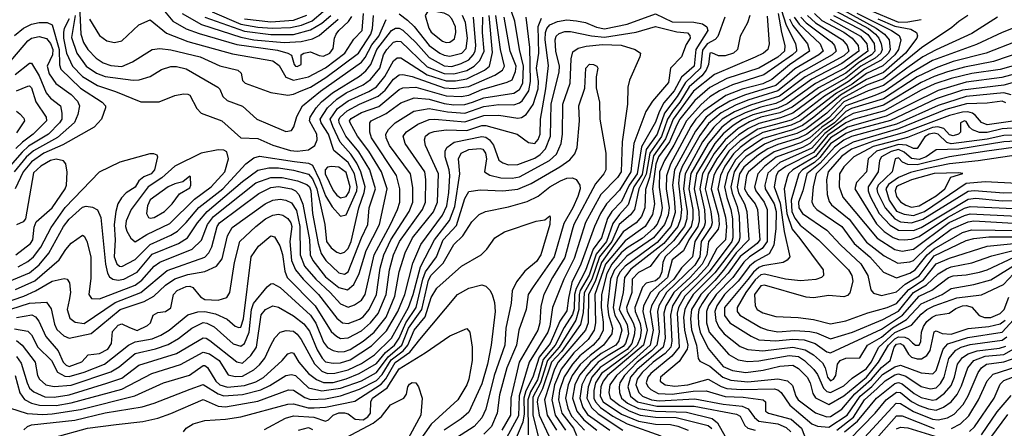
# Model space of a CAD drawing. Extents: x 501367 to 657802, y 482273 to 547541.
# Tile 578 of 656: x 597082 to 602307, y 523825 to 525992. Entities that reach past the tile are written whole.
import ezdxf

# ---------------------------------------------------------------- set-up
doc = ezdxf.new("R2010")
doc.units = 0

msp = doc.modelspace()

# ---------------------------------------------------------------- linework, layer by layer
at = {"layer": '0CON20XD'}
for points in [[(601089.8, 526155), (601148.2, 525968.2), (601198.5, 525865), (601204.8, 525835), (601203.2, 525825), (601183.3, 525805), (601030.7, 525699.3), (600865, 525646.8), (600795.1, 525614.9), (600745, 525583.1), (600697.3, 525542.7), (600619.7, 525455), (600553.7, 525326.3), (600503.6, 525245), (600477.8, 525185), (600476, 525104), (600490.8, 524995), (600483.4, 524955), (600465, 524908.4), (600445.7, 524884.3), (600385, 524832.3), (600305, 524782.3), (600274.2, 524755), (600224.6, 524695.4), (600197.2, 524645), (600168.5, 524535), (600168, 524465), (600178.2, 524388.2)], [(597397.3, 526102.7), (597407, 525915), (597421.2, 525871.2), (597443.8, 525835), (597487.4, 525787.4), (597525, 525763.3), (597565, 525749.3), (597625, 525744.4), (597681.3, 525768.7), (597785, 525834.1), (597825, 525839), (597885, 525832.9), (598040, 525795), (598145, 525748.3), (598240, 525725), (598257.9, 525707.9), (598265, 525670), (598278, 525655), (598415.2, 525605.2), (598505, 525591.8), (598535, 525596.5), (598575.6, 525614.4), (598625, 525633.9), (598707.1, 525685), (598880.3, 525815), (598945.4, 525915), (598955.1, 525945.1), (598958.9, 526015)], [(597815, 526080.8), (597895, 525985.2), (597965, 525944.2), (598035, 525918.2), (598235, 525860.8), (598450.1, 525830.1), (598505.8, 525815), (598524.6, 525804.6), (598539.4, 525755), (598545, 525746), (598555, 525744.6), (598576.2, 525755), (598576.2, 525805), (598590, 525815), (598625, 525821.3), (598672.1, 525802.1), (598695, 525799.1), (598727.8, 525815), (598745, 525839.4), (598753.2, 525895), (598762.2, 525915), (598775.6, 525935), (598827.3, 525982.7), (598845, 526010)], [(596935, 524424.6), (597135, 524487.9), (597224.2, 524494.2), (597249, 524459), (597266.7, 524376.7), (597279.6, 524349.6), (597315.6, 524315.6), (597345, 524302.9), (597462.3, 524327.7), (597615, 524454.2), (597742.1, 524497.9), (597794.2, 524525.8), (597856.3, 524583.7), (597905, 524617.8), (597975, 524641.1), (598065, 524656), (598125.8, 524684.2), (598155.7, 524724.3), (598184.3, 524845.7), (598210.5, 524889.5), (598384.7, 525015), (598425, 525035.2), (598465, 525040.5), (598495.1, 525035.1), (598525, 525020.4), (598550.7, 524980.7), (598569.4, 524895), (598570, 524745), (598593.9, 524685), (598653, 524615), (598730, 524545), (598785, 524485.2), (598825, 524468), (598859.6, 524480.4), (598895, 524504.1), (598915.2, 524535), (598962.6, 524745), (599049.9, 524905), (599086.6, 524985), (599098.5, 525025), (599099.5, 525095), (599081, 525165), (598948.8, 525365), (598939.8, 525395), (598939.6, 525445), (598946.5, 525455), (599026.1, 525493.9), (599105, 525550.6), (599175, 525577.3), (599255, 525570.6), (599335, 525547.9), (599385, 525540.5), (599445, 525542.8), (599485, 525554.9), (599545, 525578.2), (599705, 525603.3), (599735, 525622.8), (599751.6, 525655), (599755.6, 525745.6), (599734.3, 525835), (599710, 525985), (599692.5, 526035)], [(596985, 524588), (597135, 524649.2), (597185, 524692.1), (597236.9, 524753.1), (597314.5, 524895), (597345, 524934.3), (597415, 524998.1), (597435, 525003.6), (597468.1, 524998.1), (597495, 524983.1), (597512.4, 524942.4), (597537.2, 524695), (597548.1, 524648.1), (597559, 524629), (597576.1, 524616.1), (597605, 524610.8), (597635, 524616.1), (597705, 524653.1), (597785, 524747.8), (597924.3, 524805.7), (597973.1, 524835), (598025.5, 524915), (598076.7, 524975), (598264.3, 525134.3), (598345, 525194.8), (598404.4, 525205.6), (598455, 525206), (598535, 525194.6), (598615, 525173.3), (598635, 525148.2), (598658.6, 525095), (598700.5, 524905), (598709.7, 524815), (598735, 524781.9), (598765, 524759.1), (598785, 524752.5), (598805, 524758.6), (598825, 524778.4), (598841.8, 524815), (598881.4, 524995), (598910.9, 525075), (598915.9, 525105), (598892.7, 525185), (598870.9, 525230.9), (598838.9, 525278.9), (598783.2, 525343.2), (598743.3, 525425), (598728.8, 525465), (598769.4, 525520.6), (598825, 525562.4), (598935, 525611.1), (598975, 525635.5), (599019, 525691), (599065, 525774.7), (599085, 525790), (599105, 525789.7), (599245, 525699.9), (599345, 525667.5), (599395, 525667.5), (599455, 525679.2), (599548.3, 525725), (599575.2, 525745), (599591.6, 525818.4), (599572.8, 526015)], [(596985, 524485.6), (597104.6, 524525.4), (597166.8, 524553.2), (597255, 524605.7), (597318.8, 524618.8), (597335, 524615.6), (597346.4, 524596.4), (597352.4, 524545), (597344.8, 524505.2), (597334, 524455), (597348.4, 524408.4), (597377.2, 524387.2), (597425, 524381.2), (597588.4, 524491.6), (597724.8, 524545), (597865, 524662.2), (598065, 524733), (598085.4, 524754.6), (598102.4, 524787.6), (598129.3, 524895), (598141.9, 524915), (598350.6, 525069.4), (598415, 525101.8), (598455, 525106.7), (598525, 525094.2), (598545, 525084.4), (598564.1, 525064.1), (598583.8, 525013.8), (598619.7, 524825), (598624.3, 524745), (598637.4, 524715), (598705, 524628.3), (598775, 524572.2), (598821.6, 524558.4), (598855, 524586.6), (598883.8, 524646.2), (598921.5, 524768.5), (598991.5, 524905), (599031.8, 525095), (599002.6, 525185), (598934.3, 525295), (598874.5, 525375), (598835.2, 525445), (598832.4, 525455), (598841.3, 525468.7), (598895, 525499.5), (598988.5, 525531.5), (599095, 525622.8), (599115, 525631.5), (599185, 525634.9), (599345, 525587.8), (599424.9, 525585.1), (599465, 525592.5), (599535, 525622.7), (599669.5, 525660.5), (599695, 525674.1), (599713.2, 525716.8), (599715.8, 525745), (599684.4, 525825), (599652.4, 526005)], [(597055, 524352.6), (597125, 524340), (597145, 524320), (597178, 524255), (597250.9, 524185), (597282.6, 524122.6), (597321.7, 524101.7), (597345, 524100.2), (597425, 524122.1), (597531.8, 524165), (597659.7, 524265), (597695, 524283.6), (597785, 524299.6), (597831.7, 524318.3), (597874.7, 524345), (597975, 524426.3), (598028.3, 524441.7), (598065, 524444.6), (598121.8, 524431.8), (598183.3, 524403.3), (598225, 524366.8), (598245, 524358.7), (598255, 524361.3), (598270, 524405), (598310, 524735), (598349.2, 524790.8), (598415, 524846), (598435, 524839.6), (598462.6, 524792.6), (598476.5, 524746.5), (598488.7, 524658.7), (598502.2, 524625), (598650.8, 524475), (598735, 524338.1), (598762.5, 524312.5), (598785, 524301.5), (598825, 524304.5), (598895, 524341.5), (598944.1, 524385), (598985, 524433.9), (599027, 524535), (599044.8, 524664.8), (599065.7, 524745), (599098.2, 524815), (599218.8, 524985), (599235.9, 525025), (599237.8, 525145), (599232, 525185), (599126.9, 525335), (599117.8, 525375), (599135, 525398), (599195, 525437.7), (599255, 525462.9), (599285.4, 525464.6), (599445, 525450.4), (599545, 525483.2), (599625, 525485.1), (599725, 525469.6), (599745, 525472.9), (599770.2, 525489.8), (599806.9, 525543.1), (599832.5, 525625), (599834.7, 525665), (599824.7, 525735), (599837, 525815), (599834, 525956), (599850.1, 525999.9)], [(597059.9, 524560.1), (597162.5, 524607.5), (597291.2, 524718.8), (597327.6, 524772.4), (597355, 524806.7), (597415, 524849.4), (597425, 524844.3), (597437.8, 524817.8), (597459.5, 524735), (597459.8, 524620.2), (597449.2, 524535), (597463.8, 524513.8), (597505, 524512.2), (597695, 524584.6), (597729.6, 524610.4), (597795, 524684), (597825, 524706.6), (597997.9, 524775), (598047.1, 524822.9), (598078.6, 524905), (598111.3, 524948.7), (598335, 525126.4), (598415, 525154.3), (598475.3, 525155.3), (598557.1, 525137.1), (598605, 525118.8), (598620, 525105), (598626.4, 525085), (598635.4, 524965), (598665.3, 524805.3), (598681.5, 524751.5), (598706.1, 524715), (598775, 524648.6), (598805, 524642.7), (598824.7, 524655), (598895, 524835.9), (598929.4, 524905), (598937.3, 524995), (598970.1, 525095), (598939.6, 525195), (598881.6, 525291.6), (598812.4, 525375), (598778, 525445), (598776.4, 525463.6), (598782.8, 525475), (598820.5, 525509.5), (598885, 525544.6), (598985, 525586.8), (599021.1, 525618.9), (599065, 525676.9), (599095, 525699.3), (599115, 525701), (599165, 525691.2), (599335, 525630.3), (599385, 525626.4), (599465, 525638.2), (599602.7, 525697.3), (599644.9, 525725.1), (599654.8, 525745), (599633.9, 525833.9), (599607.8, 526015)], [(597065, 524289.7), (597095.3, 524265.3), (597164.8, 524175), (597177.4, 524105), (597187.5, 524085), (597221.5, 524055), (597265.5, 524045.5), (597355, 524053.9), (597565, 524123.7), (597609.5, 524150.5), (597695, 524221.3), (597803.7, 524246.3), (597870.8, 524269.2), (597925, 524301.6), (597995, 524355.2), (598055, 524385.2), (598075, 524383.2), (598113.3, 524363.3), (598215, 524273.4), (598255, 524259.5), (598275.1, 524274.9), (598300.2, 524335), (598313, 524455), (598323.2, 524486.8), (598395, 524575.4), (598415, 524591.6), (598425, 524592.5), (598465, 524572.4), (598624.7, 524424.7), (598652.7, 524382.7), (598695, 524282.2), (598715, 524253.9), (598745, 524237.3), (598775, 524231), (598805, 524232.6), (598835, 524242.9), (598905, 524287.2), (598962.7, 524335), (599026.1, 524415), (599072.4, 524525), (599096.6, 524655), (599128.3, 524755), (599167.1, 524835), (599277.2, 524972.8), (599299.4, 525025), (599305.2, 525175), (599235.3, 525325), (599230.8, 525355), (599235.3, 525375), (599255, 525391), (599281.2, 525398.8), (599345, 525408), (599455, 525403.7), (599535, 525430.3), (599555, 525431.3), (599721.4, 525385), (599781.6, 525341.6), (599815, 525335.8), (599833.7, 525356.3), (599843.2, 525385), (599844.9, 525465.1), (599874.5, 525625), (599888.9, 525748.9), (599870.9, 525885), (599873, 525925), (599879.2, 525945), (599895, 525965.5), (599935, 525982.2), (599985, 525990.9), (600037.1, 525987.1), (600085, 525977.5), (600143.5, 525953.5), (600185, 525944.4), (600305, 525968.3), (600455, 526022.9), (600545, 525980.1), (600659.1, 525979.1), (600705, 525969.8), (600727.6, 525955), (600733, 525935), (600669.9, 525835), (600661.9, 525745), (600593.4, 525686.6), (600554.5, 525615), (600499.5, 525550.5), (600475, 525504.3), (600455, 525448.8), (600382.2, 525317.8), (600358.4, 525175), (600316.8, 525115), (600275, 525028.3), (600224.9, 524975.1), (600201.7, 524938.3), (600168.5, 524835), (600125, 524774.9), (600085, 524662), (600034.4, 524565.6), (600026.9, 524535), (600025, 524459.1), (600015, 524428.3), (599970.7, 524359.3), (599923, 524265), (599859.7, 524190.3), (599829.1, 524080.9), (599791.9, 524018.1), (599778.9, 523975), (599780.5, 523789.5)], [(597065, 524412.2), (597146.6, 524426.6), (597165.4, 524415.4), (597183.5, 524393.5), (597221.8, 524311.8), (597285.7, 524235.7), (597312.8, 524175), (597329, 524159), (597345, 524153.3), (597412.2, 524177.8), (597445.5, 524214.5), (597505, 524220.6), (597549.8, 524245), (597569.4, 524275), (597575, 524338.9), (597605, 524372.6), (597625, 524379.5), (597665, 524360), (597705, 524343.3), (597760.8, 524369.2), (597776.5, 524385), (597790, 524425), (597815, 524438.5), (597856, 524445), (597885, 524464.4), (597897.9, 524535), (597918.4, 524555), (597965, 524577.3), (597985, 524579.5), (598001.3, 524571.3), (598041.2, 524521.2), (598065, 524507.2), (598135.9, 524504.1), (598180.7, 524519.3), (598197.5, 524545), (598221.7, 524705), (598251, 524815), (598335.3, 524895), (598386.7, 524935), (598425, 524956), (598455, 524960.9), (598478.9, 524955), (598505, 524938.2), (598520.9, 524915), (598525.8, 524895), (598515.1, 524814.9), (598525.1, 524715), (598545.8, 524665.8), (598585.5, 524615), (598668, 524535), (598765, 524408.4), (598794.8, 524384.8), (598825, 524379.8), (598885, 524404.1), (598905, 524416.7), (598936.1, 524455), (598976.2, 524535), (598995.1, 524674.9), (599014.3, 524745), (599051.7, 524825), (599148, 524975), (599168, 525025), (599167.9, 525102.1), (599155.6, 525175), (599044.1, 525325), (599026, 525365), (599024.3, 525385), (599039.9, 525410.1), (599074.9, 525445.1), (599173, 525507), (599255, 525520.4), (599352.9, 525502.9), (599445, 525497), (599545, 525531.1), (599625, 525542.2), (599705, 525541.4), (599735, 525550.5), (599748.7, 525561.3), (599783.9, 525615), (599793.1, 525665), (599788.9, 525845), (599770, 526005)], [(597075, 524680.5), (597125, 524708.8), (597156.3, 524735), (597195.2, 524785), (597249.5, 524890.5), (597323.6, 524996.4), (597505, 525184.4), (597615, 525238.5), (597775, 525283.1), (597793, 525283), (597810, 525275), (597814.2, 525264.2), (597797.4, 525195), (597780, 525175), (597741.3, 525158.6), (597715, 525136.8), (597695, 525104.6), (597647, 525073), (597622.6, 525047.4), (597603.8, 525016.2), (597591.6, 524975), (597583.6, 524905), (597589.4, 524825), (597583.5, 524735), (597597.5, 524697.5), (597612.3, 524685), (597625, 524682.9), (597695, 524719.4), (597775, 524800.5), (597885, 524849.7), (597918.7, 524871.3), (597965, 524915.6), (598033.4, 524996.6), (598159.5, 525095), (598282.4, 525227.6), (598325, 525260.2), (598355, 525267.6), (598540.3, 525240.3), (598615, 525231.4), (598635, 525219.8), (598673.3, 525143.3), (598705, 525057.7), (598739.6, 524999.6), (598785, 524949.6), (598815, 524956.7), (598871.1, 525085), (598873.2, 525105), (598858.5, 525175), (598824.9, 525234.9), (598749.1, 525299.1), (598720.8, 525385), (598681.6, 525445), (598676.6, 525465), (598715.5, 525525), (598765, 525571.3), (598815, 525605.1), (598905, 525645.9), (598944.5, 525675.5), (598993.6, 525735), (599012.9, 525805), (599030, 525835), (599065, 525872.4), (599085, 525878.6), (599104.2, 525875.8), (599245, 525742.7), (599335, 525706.2), (599385, 525705.3), (599455, 525723.3), (599493.3, 525745), (599524.4, 525775.6), (599547.6, 525825), (599538.7, 525925), (599539.8, 526005)], [(597345, 525996.5), (597318.3, 525945), (597314.5, 525925.5), (597314.9, 525895), (597331.4, 525815), (597362.8, 525745), (597415, 525691.2), (597495, 525643.2), (597591.4, 525611.4), (597725, 525556), (597822.6, 525557.4), (597905, 525589.6), (597951.9, 525598.1), (597975, 525597.3), (597985, 525591.1), (598021.6, 525521.6), (598045, 525495.8), (598155.5, 525455), (598255, 525366.4), (598345, 525362.3), (598426, 525326), (598518.3, 525298.3), (598554.5, 525295.5), (598615, 525301.9), (598647.8, 525325), (598661, 525355), (598658, 525385), (598619.4, 525455), (598623.9, 525475), (598655.1, 525524.9), (598683, 525557), (598741.2, 525605), (598885, 525693.5), (598918.6, 525721.4), (598945.7, 525755), (598976.5, 525835), (599055, 525934.4), (599076.5, 525946.5), (599095, 525947.8), (599115, 525937.6), (599185, 525870.5), (599255, 525791.3), (599335, 525747), (599375, 525744.4), (599425, 525759.7), (599465, 525779.9), (599489.2, 525805), (599499.8, 525825), (599503.2, 525855), (599491, 526005)], [(597376.4, 526015), (597357.9, 525897.9), (597385.7, 525815), (597435.8, 525745), (597489.2, 525709.2), (597535, 525690.7), (597685, 525671.1), (597716.2, 525673.8), (597775, 525690.8), (597835, 525728.8), (597885, 525744.7), (597915, 525744.2), (597965, 525730.9), (598134, 525635), (598145, 525623.8), (598160.8, 525585), (598183.9, 525563.9), (598265, 525534.4), (598340, 525465), (598399.2, 525439.2)], [(597451.9, 525995), (597505, 525908.5), (597545, 525880.5), (597585, 525871.1), (597625, 525880.6), (597715, 525964.3), (597775, 525991.2), (597861.5, 525921.5), (597975, 525877.3), (598211.2, 525811.2), (598425, 525774.2), (598458.6, 525748.6), (598495, 525687.7), (598535, 525671.5), (598615, 525688.3), (598705, 525736.6), (598806.7, 525815), (598855, 525889.6), (598899.4, 525935), (598907.3, 526025)], [(597944.8, 526025), (598046.3, 525966.3), (598255, 525899.1), (598325, 525885.5), (598485, 525871.1), (598575, 525876.8), (598635, 525891.2), (598671.2, 525908.8), (598772.8, 525995)], [(598065, 526006.3), (598275, 525931.7), (598415, 525913.3), (598535, 525914.1), (598625, 525938.3), (598685.5, 525974.5), (598734, 526015)], [(598103.3, 526033.3), (598255, 525969.3), (598345, 525952.7), (598422.2, 525947.8), (598519.3, 525950.7), (598576.9, 525963.1), (598633.5, 525986.5), (598692.8, 526035)], [(598275, 525996.9), (598415, 525980.3), (598535, 525989.2), (598605, 526016)], [(599095, 526022.6), (599139.9, 525989.9), (599175, 525956.2), (599255, 525856.2), (599310.8, 525815), (599335, 525803.4), (599365, 525799.3), (599429.1, 525815), (599451.2, 525838.8), (599457.9, 525895), (599447.8, 525977.8), (599432.2, 526015)], [(599345, 525870.6), (599365, 525873.3), (599388.5, 525891.5), (599397.1, 525925), (599394.1, 525955), (599375, 525997.3), (599358.6, 526015), (599335, 526027), (599265, 526039.7), (599246.2, 526033.8), (599233.9, 526015), (599253.5, 525946.5), (599265, 525926.7), (599325, 525877.9), (599345, 525870.6)], [(600824.6, 526005), (600787.4, 525902.6), (600772.7, 525887.3), (600730.8, 525865), (600705, 525830.6), (600693.9, 525735), (600615, 525659.3), (600570.5, 525585), (600504.4, 525495.6), (600465.5, 525385), (600407, 525303), (600385, 525171.1), (600341.3, 525105), (600310.3, 525009.7), (600265, 524959.1), (600228.7, 524911.3), (600195, 524815), (600141, 524749), (600103.7, 524636.3), (600056.3, 524555), (600050.5, 524535), (600048.6, 524455), (600032.3, 524397.7), (599945.1, 524255), (599883, 524185), (599846.3, 524065), (599805, 523989.8), (599805.7, 523895), (599835.9, 523775)], [(600956, 526014), (600944, 525975), (600905.5, 525905), (600890.4, 525835), (600870, 525815), (600825, 525800), (600791, 525801), (600755, 525816.4), (600745, 525814.4), (600737.7, 525755), (600725.5, 525725), (600701.2, 525695), (600635, 525636.3), (600584.7, 525555), (600549.4, 525510.6), (600518.8, 525465), (600487.5, 525372.5), (600426, 525284), (600407, 525173), (600368, 525095), (600344.7, 524985.3), (600322.9, 524957.1), (600262.9, 524905), (600223.7, 524815), (600159.3, 524735), (600118.2, 524615), (600076.9, 524543.1), (600071.5, 524438.5), (600057.4, 524375), (599957.2, 524232.8), (599904.6, 524175), (599856.7, 524033.3), (599831.5, 523985), (599828.3, 523965), (599837.9, 523895), (599889.3, 523785)], [(601048.2, 526011.8), (601059.3, 525865), (601051.5, 525835), (601028.5, 525815), (600985, 525793.4), (600768.1, 525701.9), (600657, 525613), (600548.9, 525465), (600509.1, 525360.9), (600445, 525269.9), (600424.1, 525155.9), (600402, 525092), (600398.7, 524995), (600380.9, 524949.1), (600353, 524915), (600285, 524867.7), (600169.3, 524705), (600136.2, 524603.8), (600101.2, 524535), (600098.1, 524385), (600085.3, 524345), (599940.1, 524175), (599919.2, 524139.2), (599867.2, 523975), (599880.4, 523895), (599930.7, 523815)], [(601106.8, 526025), (601123.9, 525923.9), (601142.5, 525855), (601140.9, 525825), (601105, 525792.9), (601005, 525735.1), (600835, 525681), (600745, 525633.3), (600665, 525564.3), (600585.7, 525465), (600569.1, 525435), (600530.3, 525345), (600472.3, 525265), (600457.3, 525225), (600440, 525095), (600451.3, 525015), (600440.5, 524959.5), (600401.7, 524895), (600295, 524819.5), (600191.1, 524695), (600134.1, 524535), (600137.7, 524385), (600131, 524345), (600098.3, 524295), (600023.3, 524225), (599955, 524137.7), (599920.5, 524055), (599905.3, 523975), (599922.8, 523895), (599978.8, 523815)], [(601191.7, 526005), (601218.4, 525968.4), (601330, 525865), (601345.2, 525825), (601322.3, 525805), (601195, 525731.1), (601095, 525644), (600927.7, 525592.3), (600849.5, 525560.5), (600780.5, 525519.5), (600724.2, 525475), (600668.5, 525401.5), (600557.2, 525195), (600546.3, 525115), (600555.7, 525045.7), (600560.7, 524969.3), (600536.8, 524895), (600465, 524810.6), (600295, 524685.6), (600268.1, 524655), (600252.2, 524625), (600231.8, 524465), (600240.5, 524425), (600268.2, 524375), (600276.8, 524345), (600261.7, 524288.3), (600244.8, 524265), (600168.3, 524221.7), (600111.2, 524175), (600052.8, 524107.2), (600028.4, 524055), (600015.8, 523985), (600037.9, 523915), (600075, 523869.3), (600143.7, 523815)], [(601226.9, 526005), (601255.6, 525975), (601389, 525875), (601406.2, 525855), (601415.2, 525825), (601393.8, 525805), (601227.2, 525712.8), (601105, 525614.4), (600945, 525565.6), (600880.9, 525539.1), (600805, 525498.8), (600737.9, 525442.1), (600691.7, 525378.3), (600597.4, 525212.6), (600582.8, 525175), (600577.3, 525125), (600593.4, 524985), (600588.5, 524935), (600573.8, 524895), (600499.5, 524805), (600325, 524668.2), (600290.5, 524625), (600284.2, 524545), (600263.9, 524455), (600306, 524375), (600311.9, 524325), (600297.3, 524275), (600285, 524257.9), (600205, 524211.7), (600151.8, 524175), (600089.2, 524105), (600064.7, 524055), (600053.8, 523985), (600071.1, 523935), (600095, 523897.4), (600213.3, 523815)], [(601261.9, 526015), (601304.1, 525975), (601447.9, 525885), (601473.3, 525855), (601480.9, 525825), (601455, 525801.3), (601250.1, 525689.9), (601113.3, 525586.7), (600960.3, 525539.7), (600875.7, 525504.3), (600809.7, 525465), (600765, 525423), (600706, 525344), (600612.7, 525175), (600604.8, 525095), (600624.3, 524975), (600621.9, 524935), (600610.1, 524895), (600551.7, 524818.3), (600473.6, 524745), (600427.1, 524682.9), (600365, 524652), (600332.4, 524615), (600330.1, 524545), (600301.8, 524465), (600305.3, 524445), (600338.1, 524385), (600345.9, 524355), (600345.3, 524325), (600331, 524275), (600305, 524242.9), (600162.7, 524147.3), (600118.9, 524095), (600098.2, 524045), (600091.7, 523985), (600115.5, 523935.5), (600151.5, 523901.5), (600283, 523815)], [(601298.7, 526025), (601338.5, 525988.5), (601455, 525925.8), (601500.1, 525895), (601531.5, 525855), (601535.1, 525825), (601445, 525759.1), (601285, 525676.5), (601127.1, 525562.9), (601095, 525548.2), (601015, 525528.9), (600931.1, 525498.9), (600863.5, 525465), (600807.8, 525422.2), (600734.9, 525335), (600643.5, 525176.5), (600632.9, 525095), (600654.4, 524985.6), (600654.4, 524935), (600645.3, 524895), (600578.4, 524801.6), (600507.7, 524735), (600494.2, 524705), (600488.6, 524655), (600476.2, 524625), (600455, 524607.8), (600405.7, 524594.3), (600387.3, 524572.7), (600345.8, 524465), (600347.9, 524445), (600375, 524380.6), (600380.3, 524345), (600374.1, 524305), (600358.9, 524265), (600305, 524216), (600169.2, 524115), (600138.1, 524065), (600129.2, 524025), (600128.5, 523985), (600137.3, 523965), (600164.8, 523934.8), (600229.6, 523889.6), (600305, 523847.5), (600484.7, 523784.7)], [(601381.9, 525995), (601544.3, 525905), (601577, 525865), (601581.8, 525825), (601460.4, 525735), (601305.5, 525654.5), (601154.1, 525545.9), (601105, 525523), (600973, 525487), (600917.7, 525462.3), (600868.3, 525431.7), (600815, 525387), (600770.7, 525335), (600673.5, 525175), (600661.5, 525095), (600686.3, 524975), (600687, 524925), (600680, 524895), (600632, 524825), (600605, 524766.1), (600545, 524717.7), (600519.5, 524625), (600429.5, 524545), (600392.5, 524475), (600389.4, 524445), (600412.5, 524345), (600392.7, 524265), (600201.5, 524105), (600177.3, 524075), (600166, 524045), (600163, 523995), (600178.3, 523965), (600275, 523900), (600365, 523863), (600455, 523847.2), (600535, 523845.1), (600575, 523836.8), (600629.6, 523815)], [(601400.9, 526015), (601545, 525939.7), (601583.1, 525913.1), (601615.3, 525865.3), (601619.4, 525825), (601602.5, 525805), (601535, 525764.5), (601465, 525709.5), (601320, 525630), (601181.8, 525528.2), (601115, 525498.2), (601015, 525474.4), (600955, 525449.8), (600895, 525414.4), (600824.7, 525355), (600767.5, 525282.5), (600704.5, 525175), (600690.4, 525095), (600716, 524984), (600720.2, 524915), (600714.7, 524895), (600663.8, 524815), (600653, 524735), (600593.4, 524676.6), (600552.9, 524615), (600475.5, 524545), (600433.9, 524475), (600428, 524445), (600444, 524345), (600427.2, 524265), (600249.1, 524105), (600212.9, 524055), (600207.4, 524015), (600215.2, 523985), (600266, 523946)], [(601415, 526037.3), (601585.4, 525945), (601623.6, 525915), (601640.5, 525895), (601654.1, 525865), (601658.1, 525835), (601651.8, 525815), (601621.5, 525788.5), (601545, 525744.9), (601465, 525681.7), (601333.8, 525606.2), (601185, 525496.8), (601118.9, 525471.1), (601005, 525442.3), (600948.8, 525415), (600898.9, 525381.1), (600835.1, 525324.9), (600782.1, 525255), (600736.1, 525175), (600719.7, 525095), (600750, 524975), (600756.2, 524915), (600751.6, 524895), (600697.9, 524815), (600691.4, 524735), (600665, 524690.8), (600514.5, 524545), (600473.2, 524475), (600465.8, 524445), (600475.4, 524335), (600462.5, 524265), (600434.9, 524235.1), (600357.9, 524175), (600291.8, 524105), (600266.5, 524065), (600262.3, 524045), (600264.1, 524015), (600274.6, 523985), (600308, 523958), (600365, 523930.2), (600455, 523914.8), (600619.7, 523910.3), (600757, 523877), (600784, 523854), (600825, 523780.7)], [(601452.9, 526042.9), (601627.3, 525947.3), (601671.2, 525915), (601696, 525885), (601701, 525835), (601692.8, 525815), (601653.1, 525776.9), (601565, 525729.9), (601480.8, 525665), (601353, 525587), (601215, 525481.3), (601175, 525459.8), (601092.9, 525437.1), (600999.2, 525410.8), (600905, 525350.5), (600845.1, 525294.8), (600778.8, 525195), (600766.1, 525165), (600751.5, 525095), (600789.6, 524955), (600794.3, 524905), (600788.9, 524881.1), (600736.5, 524815), (600729, 524745), (600704.1, 524695), (600640.4, 524625), (600553.4, 524545), (600510, 524475), (600500.9, 524435), (600506.9, 524303.1), (600495.9, 524255), (600356, 524134), (600323.8, 524095), (600309.2, 524045), (600323.3, 523995), (600360.2, 523965), (600462.1, 523942.1), (600661.8, 523941.8), (600885, 523900.4), (600905, 523889.6), (600929.9, 523839.9), (600946, 523826), (600985.4, 523815.4)], [(601525, 526026.3), (601708.8, 525935), (601747.9, 525907.9), (601757.6, 525885), (601745.4, 525835), (601724.9, 525805), (601662.8, 525747.2), (601575, 525706.3), (601499, 525651), (601416.9, 525603.1), (601224.9, 525455), (601175, 525432.3), (601025, 525393.2), (600968.5, 525361.5), (600905.1, 525314.9), (600869.6, 525280.3), (600824.4, 525215.6), (600800.9, 525165), (600787.2, 525095), (600826.5, 524945), (600831.8, 524895), (600826.4, 524825), (600781.9, 524778.1), (600731.1, 524685), (600677.5, 524625), (600590, 524545), (600546.4, 524475), (600535.4, 524425), (600542.3, 524287.7), (600537.2, 524255), (600507.7, 524222.3), (600443.9, 524175), (600385, 524121.3), (600359.2, 524085), (600352.3, 524055), (600367.3, 524015), (600386.2, 523995), (600433.8, 523976.2), (600475, 523969.9), (600665, 523981.1), (600815, 523953.3), (600915, 523942.9), (600947.7, 523927.7), (600981.4, 523881.4), (601005, 523863.1), (601105, 523848.2), (601149.4, 523829.4), (601174.8, 523805)], [(601635, 525996.8), (601725, 525958.5), (601811.3, 525941.3), (601841.1, 525925), (601846.3, 525906.3), (601841.9, 525895), (601782.6, 525815), (601665, 525713), (601575, 525675.8), (601437.7, 525592.3), (601296.8, 525475), (601235, 525431.7), (601182.2, 525407.8), (601025, 525362.3), (600925.6, 525295), (600880.5, 525249.5), (600837.2, 525175), (600822, 525105), (600835, 525048.6), (600856.1, 524986.1), (600864.2, 524935), (600866.9, 524835), (600861.4, 524815), (600740.9, 524655), (600611.3, 524525), (600578, 524465), (600571.5, 524435), (600580.6, 524255), (600542.9, 524207.1), (600430.4, 524115), (600414.6, 524095), (600406.8, 524065), (600415, 524045.8), (600430.4, 524030.4), (600469.9, 524009.9), (600545, 524005.7), (600655, 524021), (600725, 524023.2), (600825, 523993.4), (600920.8, 523989.2)], [(601166.5, 525996.5), (601185, 525960.8), (601261.6, 525865), (601273, 525825), (601167.4, 525752.6), (601073, 525675), (601025, 525652.3), (600916.3, 525623.7), (600829.5, 525590.5), (600711.7, 525508.3), (600669.3, 525465), (600643.8, 525426.2), (600534.7, 525225), (600513.5, 525163.5)], [(602271.2, 526005), (602135, 525919.3), (601945, 525833.2), (601875, 525794.9), (601790.1, 525735), (601665, 525642.6), (601585, 525615.1), (601455, 525555.9), (601375, 525471), (601258.9, 525385), (601215, 525364.1), (601105, 525330.8), (601052.6, 525307.4), (601002.8, 525275), (600925, 525209.9), (600901.1, 525175), (600888.5, 525105), (600895.5, 525074.5), (600927.3, 525015), (600941.2, 524975), (600950.6, 524825), (600884.5, 524755.5), (600816.4, 524663.6), (600771.4, 524608.6), (600695.7, 524535), (600647.3, 524455), (600641.4, 524405), (600646.3, 524346.3), (600672.6, 524265), (600681.5, 524195), (600690.8, 524180.9), (600745, 524154.8), (600812.5, 524095), (600855, 524079.1), (600945, 524071.8), (601105, 524087.7), (601156.3, 524076.3), (601182.5, 524052.5), (601201, 523995), (601213.7, 523975), (601305, 523905.9), (601365.1, 523885.1), (601385, 523886.5), (601445, 523925.5), (601513.1, 524006.9), (601602.5, 524085), (601655, 524146.9), (601700.4, 524185), (601721.5, 524255), (601735, 524271.6), (601753.6, 524273.6), (601769.5, 524265), (601798.1, 524218.1), (601815, 524201.6), (601845, 524192.5), (601866.5, 524193.5), (601895, 524210), (601913.3, 524236.7), (601935, 524336.2), (601945, 524341.1), (601976.7, 524326.7), (602025, 524323.9), (602115, 524353.4), (602225, 524364.5), (602285, 524378.4), (602311.8, 524398.2)], [(601585, 526047.1), (601745, 525979.5), (601795, 525980.4), (601865, 525992.7)], [(602113.1, 526015), (602065, 525983.6), (602029, 525951)], [(597055, 525907.7), (597102.3, 525947.7), (597145, 525968.6), (597185, 525976.8), (597227.7, 525977.7), (597254.4, 525964.4), (597292.3, 525835), (597293.2, 525753.2), (597300.3, 525730.3), (597405, 525628.8), (597519.2, 525555), (597537.3, 525535), (597538.2, 525525), (597516.2, 525463.8), (597477.4, 525422.6), (597311, 525329), (597211, 525285), (597145, 525238.8), (597100.7, 525185), (597058, 525095)], [(597065, 524205.7), (597090.2, 524170.2), (597121.6, 524065), (597135, 524038.1), (597158, 524018), (597215, 523992.2), (597265, 523989.7), (597345, 524003), (597545, 524063.6), (597625, 524091.3), (597715, 524160.2), (597915, 524221.3), (598055, 524304.3), (598072.3, 524302.3), (598090.8, 524290.8), (598235, 524178), (598265, 524169.3), (598309.4, 524210.6), (598339.6, 524255), (598363.9, 524426.1), (598386.5, 524455), (598425, 524474.7), (598455, 524467.3), (598535, 524421.5), (598589.2, 524379.2), (598620.5, 524340.5), (598661, 524241), (598686.3, 524196.3), (598705, 524178), (598745, 524169.4), (598785, 524172), (598835, 524187.5), (598948.6, 524261.4), (599028.6, 524341.4), (599089, 524445), (599125.4, 524535), (599168.7, 524701.3), (599210.2, 524799.8), (599325.4, 524954.6), (599348.8, 525005), (599360, 525075), (599364.9, 525165), (599361.9, 525195), (599340.4, 525265), (599340.5, 525295), (599349.1, 525315), (599388.2, 525341.8), (599535, 525373.3), (599555, 525369.1), (599575, 525354.8), (599596.2, 525326.2), (599625, 525247.1), (599645, 525232.4), (599675, 525223.1), (599725, 525224.8), (599815, 525257.9), (599843.5, 525276.5), (599872.1, 525307.9), (599898.2, 525375), (599902.6, 525545), (599945.1, 525715), (599946.3, 525746.3), (599926.6, 525825), (599923.3, 525885), (599929.1, 525905), (599945, 525919.2), (599975, 525929), (600005, 525929.6), (600116.5, 525906.5), (600185, 525900), (600354, 525926), (600455, 525955.5), (600568.2, 525928.2), (600625, 525922.5), (600638.6, 525908.6), (600639.1, 525895), (600619.1, 525860.9), (600594.4, 525795.6), (600535.4, 525735), (600525, 525658.9), (600440.2, 525559.8), (600404.8, 525505.2), (600341.2, 525335), (600325.3, 525185), (600265, 525088.5), (600195, 525015.7), (600164, 524965), (600132.2, 524895), (600059.2, 524695), (600012.2, 524597.8), (599994.2, 524514.2), (599985, 524448.2), (599947.6, 524392.4), (599896.2, 524275), (599838.1, 524201.9), (599805.6, 524095), (599767.4, 524022.6), (599757.7, 523985), (599758.4, 523901.6), (599752.3, 523857.7), (599707.8, 523752.2)], [(598399.2, 525439.2), (598495, 525399.4), (598525, 525403.8), (598536.7, 525423.3), (598551.9, 525478.1), (598582.8, 525535), (598677.6, 525612.4), (598895, 525766.5), (598915, 525791.3), (598951.5, 525858.5), (598988.1, 525905), (599027.3, 525992.7)], [(602029, 525951), (601867.1, 525842.9), (601665, 525677.8), (601575, 525644.3), (601447.2, 525575), (601365, 525496.3), (601255, 525413.8), (601205, 525388.7), (601095, 525356.7), (601035, 525332.5), (600935, 525264.5), (600900.9, 525229.1), (600872.7, 525185), (600855.3, 525105.3), (600861.8, 525071.8), (600889.1, 525000.9), (600899.4, 524949.4), (600903.3, 524835), (600897.3, 524815), (600770.9, 524649.1), (600656.1, 524535), (600624.8, 524485.2), (600610.7, 524455), (600604.9, 524415), (600609, 524345), (600626.9, 524265), (600623.7, 524245), (600580.9, 524179.1), (600481.8, 524095), (600481.1, 524075), (600506.7, 524055), (600557.6, 524047.6), (600626.7, 524055), (600735, 524085.5), (600805, 524046.4), (600835, 524036.5), (600910.1, 524030.1), (601085, 524033.8), (601105, 524029), (601122.8, 524015), (601168, 523948), (601285, 523847.6), (601315, 523835.2), (601375, 523830.3), (601472.9, 523895), (601542, 523995), (601603.2, 524046.8), (601660.2, 524109.8), (601725, 524151.3), (601755, 524159.9), (601865, 524118.1), (601926.8, 524113.2), (601945, 524131.5), (601981.9, 524245), (602006.8, 524273.2), (602113.3, 524306.7), (602295, 524334.7), (602375, 524420.9)], [(602423.9, 525976.1), (602294.6, 525924.6), (602158.6, 525861.4), (601926.2, 525775), (601815, 525711), (601675, 525613.3), (601619.5, 525590.5), (601465, 525536), (601395, 525460.9), (601338.7, 525421.3), (601275, 525365.1), (601225, 525339.4), (601085, 525291.4), (601030.5, 525255), (600948.9, 525185), (600939, 525165), (600928.9, 525095), (600945, 525063.7), (600984.3, 525015), (600996.2, 524985), (601009.2, 524825), (600995.1, 524805), (600905, 524736), (600842.3, 524647.7), (600735.7, 524535), (600703.5, 524486.5), (600686.3, 524455), (600682, 524425), (600683.6, 524375), (600693, 524335), (600735, 524247.5), (600815, 524152.9), (600865, 524130.9), (600935, 524120.9), (601027.1, 524133), (601115, 524154.5), (601185, 524160), (601215, 524142.2), (601260.8, 524095), (601276.7, 524065), (601290.1, 524010.1), (601305.5, 523985.5), (601375, 523951.6), (601455, 523997), (601575, 524095.5), (601638.9, 524175), (601691.5, 524265), (601725, 524299.8), (601745, 524310.6), (601778.7, 524308.7), (601799.1, 524299.1), (601818.7, 524278.7), (601835, 524265.4), (601855.3, 524265), (601864.3, 524285.7), (601867.8, 524335), (601877.7, 524365), (601895, 524390.7), (601924.3, 524415), (601945, 524424.8), (602014.3, 524435.7), (602049.2, 524460.8), (602085, 524474.9), (602106.6, 524476.6), (602135, 524466.8), (602173.9, 524423.9), (602201.9, 524411.9), (602235, 524412.9), (602285, 524433.8), (602306.4, 524455), (602330.3, 524519.7)], [(596985, 525715.2), (597125, 525880.2), (597145, 525894.8), (597185, 525902.6), (597225, 525892), (597245, 525866.8), (597257.7, 525835), (597256.5, 525805), (597228.1, 525745), (597238.2, 525705), (597273.5, 525653.5), (597356.1, 525596.1), (597389.5, 525559.5), (597399.8, 525535), (597390.8, 525489.2), (597372.4, 525447.6), (597282.6, 525367.4), (597155, 525296.2), (597116.9, 525263.1), (597052.7, 525185)], [(598415.1, 524264.9), (598435.9, 524304.1), (598465, 524333.9), (598496.7, 524343.3), (598535, 524339.1), (598555, 524323.8), (598575.8, 524295.8), (598646.2, 524166.2), (598685, 524128.3), (598715.6, 524115.6), (598755, 524116.7), (598825, 524134), (598895, 524167.6), (598965, 524215.1), (599055, 524303.4), (599145.6, 524465), (599170.9, 524535), (599208.3, 524681.7), (599282.4, 524825), (599362.8, 524927.2), (599390.4, 525000.4), (599417.6, 525175), (599409.8, 525255), (599425, 525283.8), (599465, 525304.2), (599525, 525309), (599539.1, 525305), (599553.5, 525285), (599560, 525255), (599547.9, 525185), (599576.7, 525166.7), (599635, 525153.8), (599695, 525151.9), (599735, 525158.3), (599892.8, 525245), (599930.9, 525279.1), (599955.2, 525335), (599962.8, 525385), (599963.3, 525545), (600003.3, 525655), (600008.7, 525785), (600018.1, 525821.9), (600045, 525841.2), (600087.8, 525852.2), (600175, 525860.4), (600273.3, 525856.7), (600347.5, 525835), (600376, 525815), (600372.9, 525795), (600318.3, 525671.7), (600309.3, 525635), (600306.7, 525545), (600278.9, 525345), (600273.9, 525185), (600255, 525154.3), (600165.8, 525064.2), (600083.7, 524916.4), (600024.4, 524725), (599968.6, 524615), (599909.1, 524465), (599895, 524365.6), (599884.6, 524335), (599786.1, 524175), (599733.3, 523996.7), (599729.6, 523890.4), (599666, 523774)], [(602365.1, 525874.9), (602210, 525815), (602035, 525770.2), (601945, 525737.3), (601845, 525688.6), (601665, 525572.7), (601495, 525521.5), (601465, 525504.9), (601435.5, 525475.5), (601404.8, 525445.2), (601346.3, 525403.7), (601275, 525334.8), (601235.6, 525314.4), (601096.5, 525263.5), (601035, 525213.9), (600998.9, 525175), (600980.3, 525105), (600988, 525085), (601032.4, 525025), (601047.8, 524985), (601049.1, 524815), (601022.1, 524777.8), (600955, 524734.9), (600925, 524706.8), (600866.7, 524625), (600777.7, 524535), (600737.2, 524475), (600726, 524445), (600726.5, 524385), (600740.1, 524335), (600845.7, 524215.7), (600895, 524187.1), (600945, 524178.5), (601005, 524183.3), (601165, 524211.6), (601215, 524204.7), (601247, 524185), (601296.4, 524136.4), (601315, 524110.5), (601347.6, 524037.6), (601365, 524019.5), (601385, 524014.1), (601455, 524050.4), (601499.7, 524090.3), (601575, 524142.2), (601600.2, 524175), (601640.5, 524255), (601725, 524332.5), (601815, 524372.3), (601865, 524430.5), (601894.8, 524455), (601935, 524474.7), (602054.1, 524515.9), (602185, 524532.7), (602301.8, 524588.2), (602355.9, 524644.1)], [(602398.8, 525821.2), (602248.8, 525771.2), (602095, 525741.1), (602005, 525715.9), (601935, 525691.5), (601865, 525658.4), (601665, 525538.3), (601575, 525512.3)], [(597058.4, 525701.6), (597135, 525761.2), (597145, 525761.8), (597185, 525694.7), (597223.5, 525603.5), (597246.3, 525576.3), (597298.8, 525535), (597305.7, 525495.7), (597305.6, 525465), (597292.7, 525445), (597234.8, 525385), (597182.2, 525352.3), (597129.5, 525320.5), (597095, 525289.7), (596995.1, 525175)], [(597255, 523901.2), (597405, 523924.1), (597693.8, 523996.2), (597844.6, 524065.4), (597983.4, 524106.6), (598055, 524157.6), (598065, 524157.9), (598078, 524148), (598123.6, 524075), (598145, 524054.6), (598185, 524042.3), (598275, 524051.2), (598335, 524070.9), (598375, 524094.1), (598475.2, 524184.8), (598505, 524219.5), (598525, 524226.5), (598535, 524223.3), (598563.5, 524175), (598614.9, 524114.9), (598656.6, 524083.4), (598695, 524067.8), (598745, 524068.4), (598815, 524086.4), (598883.8, 524115), (598975, 524168.5), (599023.5, 524226.5), (599071.6, 524265), (599095, 524303.3), (599130.3, 524385), (599186.7, 524465), (599220.6, 524615), (599235, 524655.2), (599293, 524735), (599329.4, 524825), (599400.1, 524899.9), (599445, 525043.1), (599465, 525080.8), (599525, 525089.2), (599645, 525084), (599725, 525092.9), (599796.9, 525123.1), (599948.9, 525211.1), (600001.1, 525248.9), (600028.5, 525281.5), (600040.9, 525315), (600052, 525455), (600049.1, 525535), (600080.8, 525629.2), (600086, 525735), (600105, 525756.9), (600126.7, 525755), (600145.4, 525745.4), (600150, 525735), (600140.9, 525689.1), (600140.9, 525630.9), (600158.9, 525555), (600160.5, 525465), (600191.9, 525285), (600191.9, 525195), (600182.1, 525175), (600137.6, 525122.4), (600023.4, 524905), (600013.2, 524875), (599975, 524730.3), (599909.7, 524625), (599862.9, 524535), (599847.1, 524472.9), (599842.3, 524385), (599832.1, 524345), (599731.6, 524175), (599688.2, 523985), (599685.8, 523895), (599640, 523815)], [(602455, 525775.9), (602285, 525728.1), (602135, 525706.7), (602025, 525681.1), (601937.9, 525652.1), (601865, 525617.8), (601671.5, 525508.5), (601505, 525462.8), (601465, 525444.7), (601371.1, 525378.9), (601295, 525287.8), (601147.2, 525212.8), (601106.7, 525185), (601095.4, 525165), (601084.9, 525105), (601118.1, 525018.1), (601138.5, 524868.5), (601167.9, 524735), (601153.7, 524716.4), (601132.5, 524705), (601025, 524687.2), (601005, 524678.5), (600975, 524653.6), (600945, 524613.8), (600821.9, 524465), (600822.6, 524422.6), (600850.3, 524385), (600962.6, 524312.6), (601005, 524294.8), (601095, 524288.7), (601185, 524297.8), (601245, 524293.2), (601302.9, 524275), (601365, 524230.3), (601385, 524224.5), (601655, 524350), (601766.7, 524425), (601854.7, 524525.3), (601921.9, 524558.1), (602010, 524625), (602035, 524633.8), (602105, 524638.3), (602175, 524653), (602215, 524665.5), (602358.3, 524731.7)], [(602404.9, 525714.9), (602294, 525686), (602105, 525661), (601955, 525617.3), (601680.1, 525479.9), (601475, 525422), (601385, 525364.8), (601305, 525267.3), (601184.6, 525195), (601162.1, 525175), (601154.2, 525155.8), (601138.9, 525095), (601153.5, 524963.5), (601180.2, 524880.2), (601221.9, 524831.9), (601345.6, 524665), (601347.5, 524635), (601337.5, 524625), (601306.4, 524613.6), (601225, 524607), (601145, 524616.6), (601035, 524642.9), (601015, 524639.6), (600985, 524612.2), (600935.4, 524545), (600888.5, 524465), (600889.6, 524445), (600903.8, 524425), (601015, 524359.6), (601047.7, 524347.7), (601105, 524337.1), (601195, 524344.1), (601275, 524338.9), (601310.3, 524330.3), (601385, 524298.8), (601500.4, 524335), (601661.8, 524401.8), (601745, 524445.3), (601824.7, 524545), (601893.8, 524586.2), (601955, 524644.5), (601999.1, 524670.9), (602025, 524681.5), (602135, 524702.4), (602240.3, 524739.7), (602361.2, 524768.8)], [(597065, 525615.7), (597125, 525639.6), (597135, 525640.9), (597145, 525631.1), (597167.1, 525557.1), (597222.9, 525475), (597223.9, 525455), (597154.4, 525385), (597096.7, 525343.3), (597061.2, 525308.8)], [(602385, 525667.9), (602304.9, 525645.1), (602085, 525618.2), (601945, 525573), (601702.9, 525457.1), (601505, 525405.2), (601465, 525389.4), (601385, 525333.7), (601328.5, 525261.5), (601299.2, 525235), (601235.3, 525195), (601215.6, 525175), (601175.1, 525035), (601178.6, 524975), (601195, 524940), (601223.1, 524903.1), (601321, 524825), (601479.5, 524665), (601497.4, 524635), (601502.2, 524605), (601486.8, 524543.2), (601475, 524529.3), (601455, 524521.6), (601375, 524529.8), (601295, 524517.6), (601255, 524520.4), (601035, 524584.5), (601015, 524581.2), (600980.3, 524535), (600984.2, 524475), (600996, 524455), (601025, 524437.5), (601095, 524417.6), (601213.2, 524413.2), (601295, 524402.2), (601385, 524378), (601465, 524394), (601582.8, 524437.2), (601685.4, 524465), (601735, 524486), (601799.2, 524560.8), (601877.5, 524612.5), (601945, 524697), (602015, 524726.3), (602215, 524790), (602535, 524822.5)], [(602343.1, 525593.1), (602305, 525603.5), (602105, 525584.5), (601955, 525536.6), (601735, 525438.9), (601495, 525372.2), (601455, 525352.4), (601406.2, 525316.2), (601329.6, 525230.4), (601259.3, 525175), (601238, 525085), (601214.6, 525025), (601216.4, 524995), (601235.8, 524965), (601365, 524875.8), (601437.8, 524797.8), (601545, 524697.9), (601582.5, 524635), (601598.8, 524558.8), (601611.7, 524541.8), (601655, 524530), (601735, 524548.8), (601781.3, 524588.7), (601855, 524633.3), (601935, 524738.9), (602105, 524820.3), (602145, 524832), (602225, 524839.8), (602385, 524839.8)], [(602315, 525550.8), (602295, 525560.3), (602215, 525549.7), (602106, 525546), (601996.2, 525515), (601745, 525413.2), (601505, 525343.2), (601437.8, 525305), (601307.9, 525175), (601291.7, 525105), (601286, 525026), (601294.3, 525005), (601311.7, 524985), (601444.2, 524895), (601509.8, 524805), (601592.5, 524735), (601665, 524652.1), (601735, 524623.3), (601805, 524647.3), (601834.1, 524665), (601897.9, 524745), (601935, 524776), (602085, 524863), (602131.9, 524878.1), (602384.6, 524874.5)], [(597065, 525506.8), (597083.2, 525493.2), (597105, 525469.4), (597107.5, 525455), (597065, 525392.1)], [(601575, 525512.3), (601505, 525494.1), (601465, 525473.8), (601355, 525388), (601285, 525310.5), (601115, 525235.1), (601052.1, 525177.9), (601036.1, 525115), (601037.1, 525095), (601084.9, 525015), (601095.6, 524975), (601094.3, 524885), (601084, 524796), (601059, 524751), (600985, 524709.2), (600955.5, 524684.5), (600895.1, 524605), (600821.1, 524535), (600781.1, 524475), (600770.9, 524445), (600775.8, 524395.8), (600791.1, 524361.1), (600820.9, 524325), (600905, 524259.4), (600945, 524242.9), (601025, 524235.4), (601185, 524254.9), (601250, 524240.1), (601293.9, 524213.9), (601341.8, 524171.8), (601356.5, 524145), (601367.9, 524095), (601385, 524075.7), (601399.7, 524085), (601413.3, 524105), (601421.6, 524165), (601436.2, 524183.8), (601465, 524196.9), (601540.7, 524199.3), (601580.6, 524265), (601655, 524308.7), (601712.8, 524357.2), (601787.5, 524402.5), (601865, 524485.6), (601977.1, 524535), (602025, 524565.9), (602145, 524587.1), (602235, 524613.1), (602375, 524699.5)], [(602365, 525455.5), (602215, 525433.7), (602185, 525446.3), (602154.6, 525484.6), (602137, 525497), (602113.5, 525503.5), (602085, 525502.1), (602015, 525484.5), (601775, 525394.5), (601612.4, 525347.6), (601495.2, 525305), (601443.3, 525266.7), (601372.2, 525185), (601363.5, 525143.5), (601367.5, 525065), (601378, 525028), (601389.9, 525009.9), (601484, 524934), (601575, 524812.5), (601669.9, 524739.9), (601741.5, 524701.5), (601805, 524707), (601825, 524715.5), (601900.9, 524789.1), (602025, 524881.1), (602115, 524920.8), (602145.5, 524924.5), (602385, 524910.9)], [(602375, 525419.2), (602295, 525412.7), (602215, 525393.8), (602174.4, 525394.4), (602138.5, 525408.5), (602122.4, 525422.4), (602105, 525452.2), (602095, 525456.5), (602074.4, 525445), (602074.3, 525395), (602064.3, 525385), (602035, 525375.6), (602015, 525381.7), (601985.1, 525415.1), (601953.2, 525423.2), (601925, 525420.5), (601792.2, 525367.8), (601611.2, 525318.8), (601508, 525265), (601455, 525210.9), (601431.5, 525175), (601430.8, 525105), (601450.6, 525050.6), (601632.4, 524832.4), (601725, 524772.7), (601765, 524764.8)], [(602630.5, 525389.5), (602305, 525378.2), (602215, 525358.6), (602025, 525333.8), (602001.2, 525341.1), (601955, 525384.4), (601935, 525390.9), (601908.6, 525385), (601885, 525371.6), (601845, 525309.1), (601825, 525309.5), (601786.9, 525326.9), (601745, 525330.4), (601629.3, 525295), (601584.8, 525255), (601576, 525185), (601522.2, 525127.8), (601513.4, 525095), (601628.8, 524908.8), (601668.7, 524868.7), (601717.1, 524837.1), (601745, 524825.6), (601775, 524824.6)], [(602399.7, 525350.3), (602305, 525343.5), (602064.9, 525305.1), (601945, 525302.4), (601892.6, 525265), (601855, 525250.8), (601815, 525256.8), (601775, 525290.4), (601745, 525302.8), (601706.4, 525293.6), (601654.2, 525265), (601644.8, 525245), (601638.2, 525185), (601584, 525105), (601584.1, 525085), (601594.4, 525055), (601643, 524965), (601701.6, 524901.6), (601745, 524875.4), (601825, 524873.6)], [(597695, 524813.2), (597757.5, 524852.6), (597878.8, 524911.2), (598010.4, 525039.6), (598098.3, 525105), (598170.4, 525185), (598190.7, 525255), (598181.2, 525291.2), (598165, 525300), (598135, 525302.4), (598045, 525284.3), (597904.9, 525215.1), (597836.3, 525153.7), (597764.6, 525105.4), (597674.6, 524985.4), (597647.3, 524925), (597643.9, 524895), (597651.3, 524871.3), (597672.5, 524832.5), (597695, 524813.2)], [(602355, 525314.9), (602214.4, 525294.4), (602015, 525265.5), (601845, 525221.5), (601794.5, 525224.5), (601767.2, 525237.2), (601745, 525259.4), (601726.7, 525255), (601710.8, 525185), (601638.2, 525115), (601630.2, 525095), (601633.6, 525076.4), (601673.6, 524993.6), (601725, 524935.6), (601755, 524920.6), (601815, 524914.3)], [(601825, 524954.1), (601883.5, 524975), (602105, 525124.2), (602205, 525133.8), (602375, 525125.2), (602575, 525164.9), (602625.4, 525185), (602653.9, 525245), (602642.3, 525265), (602585.6, 525285), (602465, 525287.9), (602167.2, 525242.8), (602015, 525228), (601895, 525203.1), (601808.7, 525181.3), (601745, 525154.5), (601692.7, 525117.3), (601678.1, 525095), (601695.6, 525035), (601735, 524977.4), (601775, 524960.5), (601825, 524954.1)], [(597062.1, 524745), (597139.5, 524805), (597151.7, 524825), (597158.6, 524891.4), (597169.4, 524920.6), (597255, 524994.7), (597323.8, 525095), (597331.1, 525115), (597333.6, 525183.6), (597327, 525227), (597313.8, 525243.8), (597275, 525252.1), (597246, 525246), (597195, 525215.9), (597155, 525180.3), (597113.6, 524935), (597100.3, 524919.7), (597065, 524904.1)], [(598785, 525047.3), (598815, 525054.4), (598830.5, 525079.5), (598836.2, 525105), (598815, 525182.4), (598775, 525209.4), (598736, 525214), (598715, 525209.1), (598703.5, 525196.5), (598702.5, 525175), (598745, 525085.8), (598765, 525060.9), (598785, 525047.3)], [(597775, 524939.3), (597795, 524943.8), (597850.7, 524975), (597890.7, 525015), (597930.7, 525069.3), (597985, 525100.5), (597990.9, 525115), (597989.3, 525159.3), (597985, 525162.5), (597947.9, 525132.1), (597905, 525121.8), (597869.5, 525105), (597775, 525036.6), (597759.7, 525005), (597754.7, 524964.8), (597765, 524943.6), (597775, 524939.3)], [(600513.5, 525163.5), (600512.2, 525095), (600528.5, 524995), (600522.2, 524955), (600503.5, 524905), (600445, 524835.1), (600303, 524737), (600238.6, 524665), (600217.1, 524615), (600201, 524475), (600206.6, 524426.6), (600228.5, 524355), (600224.3, 524325), (600180.3, 524265), (600108.5, 524211.5), (600056.6, 524163.4), (600014.1, 524105), (599991.8, 524055), (599977.9, 523985), (599991, 523931), (600009.8, 523889.8), (600078.3, 523815)], [(601815, 524998.4), (601855, 525004.9), (601945, 525058.3), (601991, 525095), (602022.8, 525157.2), (602086, 525176), (602065, 525180.6), (601935, 525176.2), (601815, 525142.1), (601745, 525113.4), (601734.3, 525105), (601727.5, 525085), (601735, 525053.6), (601755, 525026.1), (601785, 525007.6), (601815, 524998.4)], [(597104.3, 523815.7), (597123.5, 523835), (597145, 523843.1), (597375, 523867.5), (597535, 523906.8), (597731.6, 523938.4), (597795, 523957.3), (597987.2, 524032.8), (598055, 524056.8), (598135, 524007.6), (598165, 523997.6), (598264.6, 524004.6), (598361.5, 524028.5), (598409.1, 524050.9), (598495, 524104.4), (598525, 524110.8), (598545, 524104.8), (598615, 524040), (598685, 524024), (598785, 524037), (598895, 524077.2), (598975, 524120.8), (599036.7, 524203.3), (599109.1, 524265), (599145.7, 524355), (599215.6, 524455), (599251.2, 524611.2), (599265, 524636.8), (599329.7, 524700.3), (599385, 524799.6), (599434.3, 524845.7), (599480.8, 524919.1), (599520.8, 524959.1), (599554.7, 524975.3), (599675, 524998.8), (599775, 525027), (599834, 525056), (599895.9, 525105), (599951.9, 525138.1), (599985, 525151.6), (600015, 525153.8), (600035.2, 525145.2), (600055.2, 525115.2), (600056.6, 525095), (600043.4, 525055), (600017.3, 524995), (599968.6, 524911.4), (599918.6, 524735), (599806.1, 524575)], [(601815, 524914.3), (601875, 524933.4), (602115, 525082.2), (602146.8, 525086.8), (602305, 525073.8), (602392.9, 525077.1)], [(601825, 524873.6), (601865, 524889.3), (602115, 525040.5), (602155, 525045.1), (602295, 525031.4), (602385, 525033.9)], [(597263.8, 523775), (597442.5, 523825), (597595, 523845.6), (597735, 523860.2), (597815, 523878.8), (597885, 523903.2), (598055, 523978.2), (598135, 523942.5), (598175, 523937.7), (598345, 523969.3), (598507.9, 524027.9), (598535, 524027.4), (598595, 523988.2), (598625, 523977.4), (598705, 523980.9), (598785, 523997.6), (598885, 524032), (598975, 524078.2), (599005, 524109.5), (599052.6, 524187.4), (599116.1, 524235), (599142, 524265), (599175, 524346), (599234.4, 524415.6), (599265, 524518.8), (599295, 524568.2), (599426, 524684), (599531.4, 524745), (599561.4, 524775), (599604.1, 524835.9), (599655, 524867.5), (599823.2, 524923.2), (599869.4, 524930.6), (599895, 524952.5), (599896.9, 524945), (599894.3, 524905), (599847, 524745), (599825, 524709.7), (599762.1, 524657.9), (599718.1, 524601.9), (599695.9, 524554.1), (599689.2, 524489.2), (599662.3, 524355), (599656.4, 524265), (599599.5, 524105), (599555, 523926.7), (599535, 523880), (599494.1, 523835), (599330.9, 523729.1)], [(601765, 524764.8), (601825, 524775.8), (602014.1, 524915.9), (602095, 524954), (602125, 524962), (602375, 524950.7)], [(601775, 524824.6), (601815, 524828.2), (601855, 524842), (602005, 524943.6), (602095, 524992.1), (602125, 525001.8), (602355, 524991.2)], [(597951.1, 523805), (597965.6, 523825), (598002.5, 523847.5), (598064.8, 523865.2), (598175, 523873.1), (598255, 523886), (598505, 523953.2), (598535, 523954.5), (598613.6, 523933.6), (598645, 523932.7), (598705, 523936.9), (598861, 523969), (599000.9, 524059.1), (599025, 524087.8), (599075, 524173.5), (599152.2, 524227.8), (599205, 524295.3), (599404.5, 524535), (599465, 524568.2), (599535, 524586.2), (599555, 524579.1), (599577.4, 524557.4), (599590, 524535), (599601.5, 524491.5), (599604.3, 524445), (599584.4, 524265), (599564.9, 524165), (599535, 524060.5), (599465, 523910.4), (599425, 523874.3), (599335, 523815.2)], [(599806.1, 524575), (599780.2, 524535), (599769.3, 524455), (599730, 524345), (599718.3, 524265), (599667.7, 524145), (599628.3, 524001.7), (599616.6, 523905), (599585.2, 523835), (599545, 523794.2)], [(600178.2, 524388.2), (600177.6, 524345), (600157.9, 524305), (600124.9, 524265), (600055, 524208.5), (600015.1, 524164.9), (599972, 524098), (599947.2, 524025), (599941.8, 523975), (599959.3, 523905), (600021.5, 523825), (600036.7, 523786.7)], [(598380.9, 523819.1), (598491.9, 523878.1), (598535, 523890.2), (598643.5, 523883.5), (598705, 523862.5), (598721.3, 523868.7), (598745.5, 523895), (598775, 523905.9), (598805, 523907.4), (598825, 523901.5), (598862.8, 523872.8), (598905, 523869.3), (598928.6, 523885), (598944, 523905), (598945.7, 523965), (598954, 523985), (599031.5, 524038.5), (599095, 524140.3), (599234.1, 524224.1), (599365, 524314.6), (599455, 524354), (599470, 524335), (599482.9, 524255), (599482.9, 524185), (599465, 524086), (599454.7, 524055), (599407.2, 523975), (599265, 523846.9), (599152.1, 523685)], [(601418.8, 523815), (601505.9, 523884.1), (601564.9, 523975), (601632.2, 524035), (601675, 524076.8), (601725, 524108), (601745, 524114), (601785, 524100.8), (601865, 524047), (601915, 524034.2), (601945, 524038.6), (601968, 524062), (601988, 524095), (602011.6, 524195), (602050.1, 524239.9), (602077.2, 524255), (602125, 524269), (602295, 524292), (602320.4, 524309.6)], [(597058.7, 524105), (597082.8, 524012.8), (597106.9, 523976.9), (597145, 523957.3), (597187, 523947), (597275, 523946), (597355, 523959.4), (597625, 524032.7), (597783.9, 524116.1), (597936.1, 524163.9), (598055, 524228.3), (598088.9, 524218.9), (598139.8, 524185), (598188.2, 524108.2), (598225, 524099), (598265, 524101.2), (598325, 524134), (598355, 524160.5), (598382.6, 524197.4), (598415.1, 524264.9)], [(601458.7, 523805), (601527.9, 523862.1), (601629.1, 523985), (601725, 524062), (601745, 524067.7), (601765, 524060), (601829, 524009), (601865, 523988.1), (601925, 523974.3), (601945, 523976.6), (601989.8, 524010.2), (602025, 524051.4), (602042.8, 524095), (602058.3, 524165), (602085, 524200.5), (602115, 524219), (602162.1, 524235), (602280.7, 524249.3), (602315, 524260.3)], [(601484.5, 523765), (601620.6, 523905), (601679.5, 523975), (601735, 524016.7), (601755, 524013.8), (601815, 523966.5), (601855, 523945.1), (601905, 523927.6), (601945, 523921.6), (601983.8, 523936.2), (602025.5, 523964.5), (602055.9, 524004.1), (602079.6, 524050.4), (602112.8, 524145), (602145, 524183.6), (602205, 524206.4), (602305, 524217), (602385, 524262.3)], [(601565, 523775.6), (601732.5, 523957.5), (601755, 523957), (601824.5, 523914.5), (601925, 523872.9), (601955, 523870), (602005, 523879.8), (602040.6, 523899.4), (602088.5, 523951.5), (602114, 523996), (602168.5, 524121.5), (602186.5, 524145), (602212.9, 524165), (602305, 524177.4), (602385, 524205.4)], [(602026.1, 523823.9), (602075, 523848.4), (602118.5, 523891.5), (602170, 523975), (602215, 524077.3), (602247.8, 524112.2), (602375, 524152.4)], [(598813.8, 523775), (598957.5, 523852.5), (599002.3, 523887.7), (599050.1, 523949.9), (599120, 523985), (599134.2, 524005), (599142, 524045), (599151.1, 524058.9), (599165, 524067.1), (599185, 524065.7), (599198.6, 524045), (599217.5, 523985), (599210.5, 523895), (599108, 523705)], [(602122.8, 523807.2), (602148, 523832), (602252.3, 523985), (602285, 524058), (602305, 524077.6), (602350, 524095)], [(600920.8, 523989.2), (601028, 523975), (601040, 523965), (601040, 523915), (601056, 523905), (601175, 523873.9), (601231.2, 523825), (601247, 523785)], [(602185, 523790.8), (602268.9, 523911.1), (602342.2, 523997.8)], [(596983.5, 523946.5), (597122.6, 523902.6), (597205, 523897.3), (597255, 523901.2)], [(600266, 523946), (600316.7, 523916.7), (600375.1, 523894.9), (600455, 523883.1), (600565, 523881.4), (600735, 523840.1), (600755, 523823)], [(601613.9, 523755), (601735, 523891.6), (601765, 523890.5), (601935, 523823.1)], [(602205, 523734.4), (602325, 523897.1)], [(598561.9, 523815), (598615, 523828.7), (598635, 523817.4)], [(601735, 523822.4), (601755, 523830.5), (601795, 523827.2), (601955, 523777.8)]]:
    msp.add_lwpolyline(points, dxfattribs=at)

doc.saveas('drawing.dxf')
